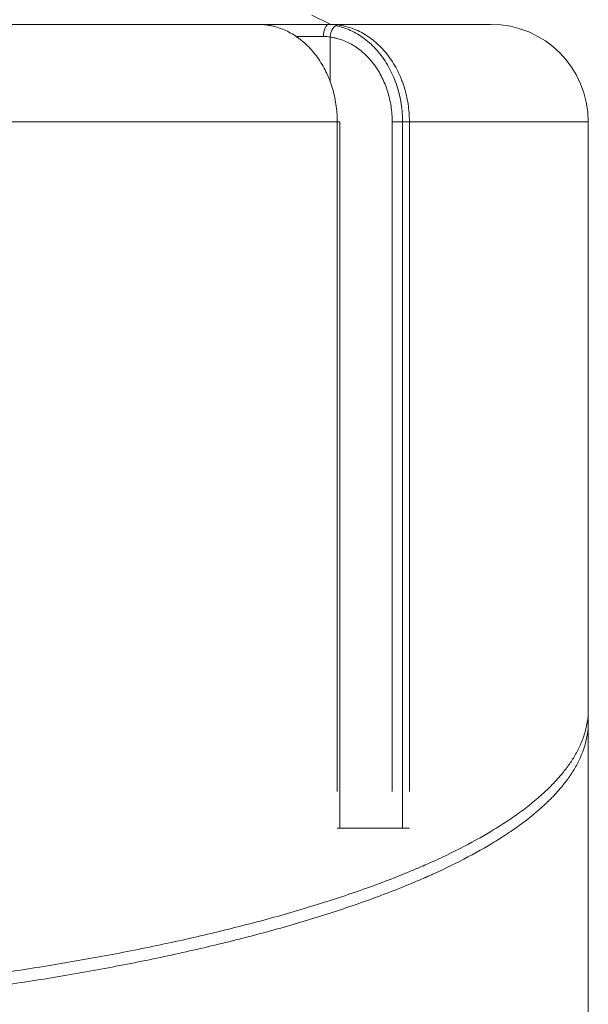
# Model space of a CAD drawing. Header units: millimetres. Extents: x 25069 to 61396, y 8621 to 21558.
# Tile 532 of 656: x 57355 to 57402, y 14482 to 14563. Entities that reach past the tile are written whole.
import ezdxf

# ---------------------------------------------------------------- set-up
doc = ezdxf.new("R2010")
doc.units = ezdxf.units.MM
doc.layers.add('10', color=7, linetype='Continuous')

msp = doc.modelspace()

# ---------------------------------------------------------------- linework, layer by layer
at = {"layer": '10', "color": 7, "linetype": 'Continuous', "lineweight": 20}
for p, q in [((57380.403, 14562.272), (57378.852, 14563.035)), ((57339.391, 14562.272), (57374.467, 14562.272)), ((57374.467, 14562.272), (57380.249, 14562.272)), ((57380.249, 14562.272), (57393.55, 14562.272)), ((57380.261, 14562.272), (57393.55, 14562.272)), ((57377.554, 14561.272), (57379.809, 14561.272)), ((57380.345, 14561.229), (57380.345, 14557.6)), ((57380.938, 14554.272), (57351.762, 14554.272)), ((57380.938, 14499.272), (57380.938, 14554.272)), ((57381.16, 14554.272), (57380.938, 14554.272)), ((57381.16, 14496.272), (57381.16, 14554.272)), ((57386.861, 14554.272), (57385.446, 14554.272)), ((57385.446, 14499.272), (57385.446, 14554.272)), ((57386.294, 14554.272), (57386.294, 14496.272)), ((57401.55, 14554.272), (57386.861, 14554.272)), ((57386.861, 14554.272), (57386.861, 14499.272)), ((57401.55, 14506.018), (57401.55, 14554.272)), ((57401.55, 14534.872), (57401.544, 14534.872)), ((57401.55, 14506.018), (57401.55, 14504.983)), ((57401.55, 14504.983), (57401.55, 14363.372)), ((57386.861, 14496.272), (57380.938, 14496.272))]:
    msp.add_line(p, q, dxfattribs=at)
msp.add_arc((57393.55, 14554.272), 8, 0, 90, dxfattribs=at)
for centre, major_axis, ratio, start_param, end_param in [((57380.249, 14561.272), (0, 1), 0.439624, 0, 1.570796), ((57380.918, 14561.229), (0.135, 0.991), 0.570037, 0.072801, 1.648309)]:
    msp.add_ellipse(centre, major_axis=major_axis, ratio=ratio, start_param=start_param, end_param=end_param, dxfattribs=at)
for points, knots in [([(57375.286, 14562.2), (57375.141, 14562.224), (57375, 14562.242), (57374.727, 14562.266), (57374.594, 14562.272), (57374.467, 14562.272)], [0, 0, 0, 0, 0.5, 0.5, 1, 1, 1, 1]), ([(57380.938, 14554.272), (57380.938, 14554.393), (57380.935, 14554.514), (57380.926, 14554.755), (57380.92, 14554.875), (57380.893, 14555.234), (57380.84, 14555.708), (57380.754, 14556.172), (57380.65, 14556.632), (57380.59, 14556.86), (57380.503, 14557.142), (57380.485, 14557.198), (57380.449, 14557.31), (57380.392, 14557.477), (57380.331, 14557.641), (57380.204, 14557.965), (57380.019, 14558.385), (57379.804, 14558.783), (57379.575, 14559.169), (57379.453, 14559.357), (57379.194, 14559.72), (57379.058, 14559.894), (57378.776, 14560.223), (57378.483, 14560.537), (57378.169, 14560.817), (57377.924, 14561.015), (57377.842, 14561.078), (57377.715, 14561.171), (57377.673, 14561.201), (57377.587, 14561.261), (57377.544, 14561.29), (57377.328, 14561.432), (57377.152, 14561.536), (57376.795, 14561.723), (57376.431, 14561.89), (57376.056, 14562.017), (57375.771, 14562.097), (57375.675, 14562.121), (57375.481, 14562.165), (57375.384, 14562.183), (57375.286, 14562.2)], [0, 0, 0, 0, 0.03125, 0.03125, 0.0625, 0.0625, 0.125, 0.1875, 0.1875, 0.25, 0.25, 0.265625, 0.265625, 0.28125, 0.3125, 0.3125, 0.375, 0.4375, 0.4375, 0.5, 0.5, 0.5625, 0.5625, 0.625, 0.6875, 0.6875, 0.71875, 0.71875, 0.734375, 0.734375, 0.75, 0.75, 0.8125, 0.8125, 0.875, 0.9375, 0.9375, 0.96875, 0.96875, 1, 1, 1, 1]), ([(57380.249, 14562.272), (57380.381, 14562.272), (57380.511, 14562.268), (57380.766, 14562.251), (57380.89, 14562.239), (57381.012, 14562.222)], [0, 0, 0, 0, 0.5, 0.5, 1, 1, 1, 1]), ([(57380.81, 14562.164), (57381.013, 14562.123), (57381.215, 14562.07), (57381.829, 14561.872), (57382.229, 14561.69), (57382.999, 14561.232), (57383.371, 14560.952), (57384.051, 14560.319), (57384.364, 14559.965), (57384.792, 14559.374), (57384.928, 14559.167), (57385.179, 14558.742), (57385.412, 14558.304), (57385.609, 14557.841), (57385.788, 14557.366), (57385.868, 14557.12), (57386.079, 14556.373), (57386.177, 14555.865), (57386.263, 14555.089), (57386.282, 14554.829), (57386.292, 14554.468), (57386.294, 14554.37), (57386.294, 14554.272)], [0, 0, 0, 0, 0.066587, 0.066587, 0.2062, 0.2062, 0.345814, 0.345814, 0.485428, 0.485428, 0.555235, 0.555235, 0.625042, 0.694849, 0.694849, 0.764656, 0.764656, 0.90427, 0.90427, 0.974077, 0.974077, 1, 1, 1, 1]), ([(57381.012, 14562.222), (57381.112, 14562.209), (57381.212, 14562.192), (57381.362, 14562.164), (57381.411, 14562.153), (57381.51, 14562.131), (57381.56, 14562.12), (57381.805, 14562.058), (57381.999, 14561.998), (57382.38, 14561.858), (57382.568, 14561.777), (57382.937, 14561.596), (57383.119, 14561.494), (57383.342, 14561.354), (57383.386, 14561.326), (57383.475, 14561.267), (57383.519, 14561.237), (57383.65, 14561.146), (57383.736, 14561.082), (57383.989, 14560.886), (57384.314, 14560.607), (57384.618, 14560.294), (57384.91, 14559.963), (57385.051, 14559.789), (57385.32, 14559.424), (57385.446, 14559.235), (57385.684, 14558.845), (57385.907, 14558.443), (57386.099, 14558.018), (57386.231, 14557.691), (57386.273, 14557.58), (57386.334, 14557.412), (57386.353, 14557.355), (57386.391, 14557.242), (57386.41, 14557.185), (57386.5, 14556.9), (57386.562, 14556.669), (57386.67, 14556.202), (57386.76, 14555.731), (57386.815, 14555.249), (57386.838, 14554.946), (57386.842, 14554.885), (57386.849, 14554.762), (57386.852, 14554.701), (57386.859, 14554.517), (57386.861, 14554.395), (57386.861, 14554.272)], [0, 0, 0, 0, 0.03125, 0.03125, 0.046875, 0.046875, 0.0625, 0.0625, 0.125, 0.125, 0.1875, 0.1875, 0.25, 0.25, 0.265625, 0.265625, 0.28125, 0.28125, 0.3125, 0.3125, 0.375, 0.4375, 0.4375, 0.5, 0.5, 0.5625, 0.5625, 0.625, 0.6875, 0.6875, 0.71875, 0.71875, 0.734375, 0.734375, 0.75, 0.75, 0.8125, 0.8125, 0.875, 0.9375, 0.9375, 0.953125, 0.953125, 0.96875, 0.96875, 1, 1, 1, 1]), ([(57380.345, 14561.229), (57380.26, 14561.243), (57380.173, 14561.254), (57379.994, 14561.268), (57379.903, 14561.272), (57379.809, 14561.272)], [0, 0, 0, 0, 0.5, 0.5, 1, 1, 1, 1]), ([(57385.446, 14554.272), (57385.446, 14554.379), (57385.444, 14554.487), (57385.438, 14554.648), (57385.436, 14554.701), (57385.43, 14554.808), (57385.426, 14554.861), (57385.406, 14555.127), (57385.358, 14555.548), (57385.28, 14555.961), (57385.186, 14556.369), (57385.131, 14556.571), (57385.053, 14556.821), (57385.036, 14556.871), (57385.003, 14556.97), (57384.986, 14557.02), (57384.933, 14557.167), (57384.897, 14557.264), (57384.781, 14557.55), (57384.614, 14557.922), (57384.42, 14558.273), (57384.212, 14558.614), (57384.102, 14558.78), (57383.867, 14559.1), (57383.744, 14559.252), (57383.489, 14559.541), (57383.225, 14559.815), (57382.94, 14560.06), (57382.72, 14560.231), (57382.645, 14560.286), (57382.531, 14560.366), (57382.493, 14560.393), (57382.415, 14560.444), (57382.377, 14560.469), (57382.182, 14560.592), (57382.023, 14560.68), (57381.701, 14560.839), (57381.374, 14560.98), (57381.037, 14561.085), (57380.822, 14561.139), (57380.779, 14561.149), (57380.693, 14561.168), (57380.65, 14561.177), (57380.519, 14561.202), (57380.432, 14561.217), (57380.345, 14561.229)], [0, 0, 0, 0, 0.03125, 0.03125, 0.046875, 0.046875, 0.0625, 0.0625, 0.125, 0.1875, 0.1875, 0.25, 0.25, 0.265625, 0.265625, 0.28125, 0.28125, 0.3125, 0.3125, 0.375, 0.4375, 0.4375, 0.5, 0.5, 0.5625, 0.5625, 0.625, 0.6875, 0.6875, 0.71875, 0.71875, 0.734375, 0.734375, 0.75, 0.75, 0.8125, 0.8125, 0.875, 0.9375, 0.9375, 0.953125, 0.953125, 0.96875, 0.96875, 1, 1, 1, 1]), ([(57351.762, 14484.152), (57353.462, 14484.387), (57355.155, 14484.64), (57358.515, 14485.182), (57360.184, 14485.471), (57363.483, 14486.084), (57365.115, 14486.409), (57368.329, 14487.094), (57369.912, 14487.454), (57373.015, 14488.211), (57374.535, 14488.607), (57377.5, 14489.435), (57378.944, 14489.867), (57381.741, 14490.766), (57383.094, 14491.234), (57385.045, 14491.962), (57385.682, 14492.209), (57386.616, 14492.587), (57387.078, 14492.777), (57387.607, 14493.003), (57387.869, 14493.116), (57388, 14493.173), (57388.065, 14493.201), (57388.097, 14493.215), (57388.114, 14493.222), (57388.122, 14493.226), (57388.126, 14493.228), (57388.128, 14493.229), (57388.129, 14493.229), (57388.129, 14493.229), (57388.129, 14493.229), (57388.13, 14493.23), (57389.101, 14493.656), (57390.053, 14494.104), (57391.898, 14495.043), (57392.791, 14495.534), (57394.067, 14496.303), (57394.896, 14496.826), (57396.068, 14497.643), (57396.793, 14498.21), (57397.314, 14498.642), (57397.568, 14498.861), (57397.854, 14499.119), (57397.994, 14499.249), (57398.064, 14499.315), (57398.098, 14499.347), (57398.116, 14499.364), (57398.124, 14499.372), (57398.128, 14499.376), (57398.131, 14499.378), (57398.132, 14499.379), (57398.132, 14499.379), (57398.132, 14499.38), (57398.133, 14499.38), (57398.133, 14499.38), (57398.133, 14499.38), (57398.133, 14499.38), (57398.323, 14499.561), (57398.516, 14499.754), (57398.906, 14500.163), (57399.101, 14500.38), (57399.487, 14500.838), (57399.677, 14501.078), (57400.044, 14501.584), (57400.221, 14501.848), (57400.553, 14502.402), (57400.708, 14502.69), (57400.988, 14503.291), (57401.113, 14503.604), (57401.32, 14504.252), (57401.404, 14504.589), (57401.519, 14505.286), (57401.55, 14505.646), (57401.55, 14506.018)], [0, 0, 0, 0, 0.0625, 0.0625, 0.125, 0.125, 0.1875, 0.1875, 0.25, 0.25, 0.3125, 0.3125, 0.375, 0.375, 0.4375, 0.4375, 0.46875, 0.46875, 0.484375, 0.492187, 0.496094, 0.498047, 0.499023, 0.499512, 0.499756, 0.499878, 0.499939, 0.499969, 0.499985, 0.499992, 0.499992, 0.5, 0.5, 0.5625, 0.5625, 0.625, 0.625, 0.65625, 0.6875, 0.71875, 0.71875, 0.734375, 0.742187, 0.746094, 0.748047, 0.749023, 0.749512, 0.749756, 0.749878, 0.749939, 0.749969, 0.749985, 0.749992, 0.749996, 0.749998, 0.749998, 0.75, 0.75, 0.78125, 0.78125, 0.8125, 0.8125, 0.84375, 0.84375, 0.875, 0.875, 0.90625, 0.90625, 0.9375, 0.9375, 0.96875, 0.96875, 1, 1, 1, 1]), ([(57401.55, 14504.983), (57401.55, 14504.611), (57401.519, 14504.25), (57401.404, 14503.554), (57401.32, 14503.217), (57401.113, 14502.569), (57400.988, 14502.256), (57400.709, 14501.655), (57400.553, 14501.367), (57400.221, 14500.814), (57400.044, 14500.549), (57399.677, 14500.043), (57399.487, 14499.803), (57399.101, 14499.345), (57398.906, 14499.128), (57398.614, 14498.821), (57398.517, 14498.722), (57398.372, 14498.577), (57398.3, 14498.506), (57398.216, 14498.424), (57398.174, 14498.384), (57398.154, 14498.364), (57398.143, 14498.355), (57398.138, 14498.35), (57398.135, 14498.347), (57398.134, 14498.346), (57398.133, 14498.345), (57398.133, 14498.345), (57398.133, 14498.345), (57398.133, 14498.345), (57398.133, 14498.345), (57398.133, 14498.345), (57398.133, 14498.345), (57397.819, 14498.045), (57397.156, 14497.458), (57396.068, 14496.608), (57394.897, 14495.791), (57394.068, 14495.268), (57392.792, 14494.499), (57391.899, 14494.008), (57390.515, 14493.304), (57390.046, 14493.074), (57389.334, 14492.738), (57388.975, 14492.572), (57388.554, 14492.382), (57388.342, 14492.288), (57388.236, 14492.241), (57388.183, 14492.218), (57388.156, 14492.206), (57388.143, 14492.2), (57388.136, 14492.197), (57388.133, 14492.196), (57388.131, 14492.195), (57388.131, 14492.195), (57388.13, 14492.195), (57388.13, 14492.194), (57388.13, 14492.194), (57386.943, 14491.673), (57385.695, 14491.17), (57383.095, 14490.199), (57381.741, 14489.731), (57378.944, 14488.831), (57377.5, 14488.4), (57374.536, 14487.572), (57373.016, 14487.175), (57369.913, 14486.419), (57368.33, 14486.059), (57365.116, 14485.374), (57363.484, 14485.049), (57360.184, 14484.436), (57358.516, 14484.147), (57355.155, 14483.605), (57353.462, 14483.352), (57351.762, 14483.117)], [0, 0, 0, 0, 0.03125, 0.03125, 0.0625, 0.0625, 0.09375, 0.09375, 0.125, 0.125, 0.15625, 0.15625, 0.1875, 0.1875, 0.21875, 0.21875, 0.234375, 0.234375, 0.242187, 0.246094, 0.248047, 0.249023, 0.249512, 0.249756, 0.249878, 0.249939, 0.249969, 0.249985, 0.249992, 0.249996, 0.249998, 0.249998, 0.25, 0.25, 0.28125, 0.3125, 0.34375, 0.375, 0.375, 0.4375, 0.4375, 0.46875, 0.46875, 0.484375, 0.492187, 0.496094, 0.498047, 0.499023, 0.499512, 0.499756, 0.499878, 0.499939, 0.499969, 0.499985, 0.499992, 0.499992, 0.5, 0.5, 0.5625, 0.5625, 0.625, 0.625, 0.6875, 0.6875, 0.75, 0.75, 0.8125, 0.8125, 0.875, 0.875, 0.9375, 0.9375, 1, 1, 1, 1])]:
    msp.add_open_spline(points, degree=3, knots=knots, dxfattribs=at)

doc.saveas('drawing.dxf')
